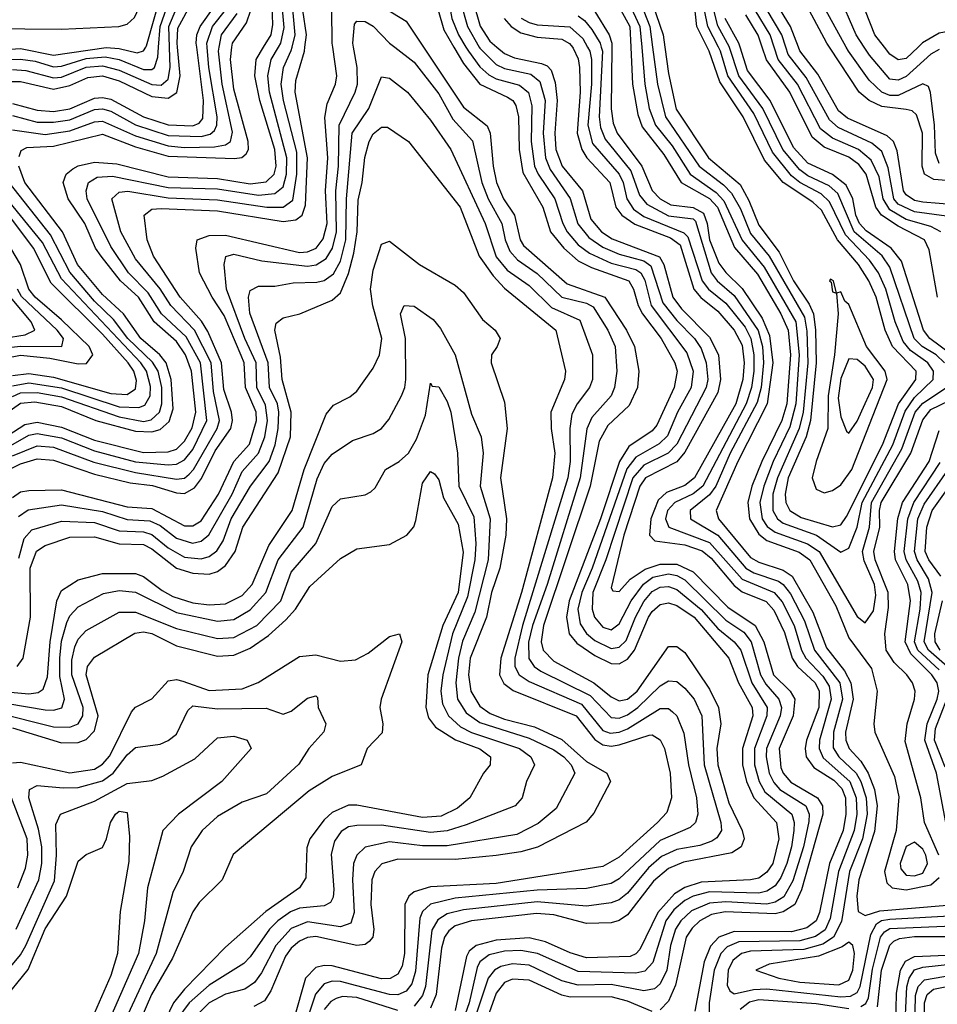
# Model space of a CAD drawing. Header units: inches. Extents: x 990535 to 1117859, y 769386 to 892122.
# Tile 830 of 1056: x 1051288 to 1053526, y 867666 to 870067. Entities that reach past the tile are written whole.
import ezdxf

# ---------------------------------------------------------------- set-up
doc = ezdxf.new("R2010")
doc.units = ezdxf.units.IN
doc.header["$MEASUREMENT"] = 0
doc.layers.add('B0856', color=7, linetype='Continuous')
doc.layers.add('B0857', color=7, linetype='Continuous')

msp = doc.modelspace()

# ---------------------------------------------------------------- linework, layer by layer
at = {"layer": 'B0856', "color": 5}
for points, elevation in [([(1051156.1, 870000), (1051190, 869990.4), (1051290, 869996.5), (1051370, 869980.6), (1051499, 869999), (1051530, 869996.9), (1051574.2, 869985.8), (1051590, 869991.1), (1051595.2, 870000)], 3280), ([(1051170, 869968.1), (1051290, 869970.7), (1051325.4, 869965.4), (1051370, 869951.5), (1051390, 869953.2), (1051450, 869972.5), (1051496.2, 869976.2), (1051530, 869969.9), (1051590, 869945.6), (1051610, 869945.7), (1051616.1, 869950), (1051624.3, 869975.7), (1051626.4, 870000)], 3260), ([(1051190, 869916.5), (1051290, 869916.5), (1051370, 869897.8), (1051410, 869906), (1051454, 869926), (1051490, 869929.6), (1051530, 869917.7), (1051610, 869879.4), (1051650, 869875.8), (1051670.8, 869889.2), (1051679.1, 869930), (1051672.8, 870000)], 3220), ([(1051210, 868996.8), (1051310, 869054), (1051330, 869058.1), (1051390, 869047.5), (1051470, 869015.6), (1051570, 868989.1), (1051650, 868981.6), (1051670, 868983.4), (1051690, 868993.6), (1051710, 869019.4), (1051744, 869090), (1051728.3, 869230), (1051693.5, 869293.5), (1051633.7, 869350), (1051601.2, 869401.2), (1051553.4, 869450), (1051510, 869513.7), (1051452.1, 869630), (1051449.5, 869650), (1051455.2, 869670), (1051476.8, 869683.2), (1051514.4, 869685.6), (1051650, 869658.1), (1051770, 869654.2), (1051870, 869639.1), (1051910, 869642.7), (1051930, 869659), (1051938.5, 869690), (1051939.2, 869730), (1051897.1, 869890), (1051892.9, 869930), (1051901, 869970), (1051918.9, 870000)], 3060), ([(1051230, 869035.6), (1051300.4, 869079.6), (1051330, 869085.7), (1051390, 869073.8), (1051470, 869041.9), (1051590, 869012), (1051650, 869013.2), (1051670, 869019.9), (1051690, 869039), (1051708, 869072), (1051716.9, 869110), (1051706.5, 869210), (1051692.1, 869250), (1051670, 869282.1), (1051615.6, 869330), (1051577.1, 869390), (1051533.3, 869430), (1051486.6, 869490), (1051473, 869510), (1051446.3, 869570), (1051405.9, 869630), (1051393.7, 869670), (1051401.2, 869690), (1051417, 869703), (1051430, 869710.5), (1051470, 869719.5), (1051524.4, 869715.6), (1051650, 869683.4), (1051770, 869680), (1051850, 869667), (1051888.6, 869671.4), (1051908.2, 869690), (1051913, 869710), (1051909.7, 869750), (1051873.1, 869870), (1051861.5, 869930), (1051864.4, 869970), (1051882.6, 870000)], 3080), ([(1051261.7, 868970), (1051290, 868984.1), (1051330, 868996.2), (1051370, 868993.4), (1051470, 868959.1), (1051557.5, 868937.5), (1051611.4, 868931.4), (1051670, 868913.3), (1051690, 868912), (1051714.4, 868925.6), (1051731.5, 868948.5), (1051764.1, 869015.9), (1051802.5, 869070), (1051806.7, 869090), (1051803.9, 869110), (1051785.2, 869165.2), (1051780.2, 869230), (1051746.9, 869306.9), (1051731.5, 869331.5), (1051678.9, 869390), (1051613.7, 869490), (1051598.6, 869530), (1051591.1, 869590), (1051610, 869605.1), (1051633.1, 869606.9), (1051770, 869600.6), (1051930, 869575.1), (1051961.2, 869578.8), (1051976.3, 869590), (1051985, 869615), (1051990, 869730), (1051959.3, 869890), (1051961.4, 869918.6), (1051982, 869990), (1051983.3, 870000)], 3020), ([(1051270, 869945.6), (1051302.7, 869942.7), (1051370, 869924.7), (1051390, 869926.6), (1051450, 869950.8), (1051490, 869954.1), (1051530, 869943.6), (1051610, 869908.9), (1051632.4, 869907.6), (1051650, 869922.1), (1051654.5, 869950), (1051653.1, 870000)], 3240), ([(1051270, 869862.4), (1051330, 869846.6), (1051370, 869843.3), (1051410, 869849.6), (1051470, 869875.6), (1051490, 869877.3), (1051510, 869872.8), (1051590, 869830.2), (1051650, 869810.6), (1051710, 869807.8), (1051725.1, 869814.9), (1051734, 869826), (1051735.9, 869870), (1051719.7, 870000)], 3180), ([(1051270, 869833.3), (1051330, 869817.2), (1051370, 869816.6), (1051410, 869822.6), (1051470, 869847.5), (1051490, 869849.4), (1051510, 869843.8), (1051570.3, 869810.3), (1051650, 869784.8), (1051730, 869782.3), (1051752.6, 869787.4), (1051763.2, 869796.8), (1051768.9, 869810), (1051769, 869830), (1051748.9, 869950), (1051745.2, 870000)], 3160), ([(1051270, 869798), (1051350, 869787.2), (1051410, 869796), (1051470, 869817.6), (1051490, 869819.7), (1051570, 869783.3), (1051650, 869759.5), (1051690, 869755.4), (1051763.2, 869756.8), (1051790, 869762), (1051801.8, 869770), (1051807.1, 869792.9), (1051781.4, 869910), (1051772.3, 869990), (1051774.3, 870000)], 3140), ([(1051270, 869003.3), (1051330, 869028), (1051370, 869024.5), (1051468.5, 868988.5), (1051570, 868962.6), (1051670, 868946.3), (1051690, 868949.5), (1051701.2, 868958.8), (1051711.6, 868970), (1051769.3, 869070), (1051775.4, 869090), (1051760.2, 869160.2), (1051754.5, 869230), (1051714.3, 869310), (1051656.1, 869370), (1051630, 869410.4), (1051570, 869484.1), (1051534.6, 869550), (1051512.1, 869630), (1051530, 869646.2), (1051551.1, 869648.9), (1051650, 869632.2), (1051770, 869627.5), (1051890.3, 869609.7), (1051930, 869610), (1051953.5, 869626.5), (1051963.7, 869690), (1051963.5, 869743.5), (1051931.3, 869870), (1051925.7, 869910), (1051930.7, 869950), (1051950, 869991.4), (1051952, 870000)], 3040), ([(1051270, 868901.9), (1051290, 868915.5), (1051310, 868919.4), (1051390, 868920.9), (1051550, 868879.4), (1051610, 868875.4), (1051690, 868833.3), (1051710, 868832.8), (1051730, 868845), (1051772.4, 868910), (1051809.6, 868990), (1051848.4, 869031.6), (1051865.6, 869090), (1051864.2, 869110), (1051838.2, 869170), (1051835.1, 869230), (1051828.2, 869248.2), (1051786, 869346), (1051756.9, 869390), (1051726.3, 869450), (1051717.1, 869510), (1051720.6, 869530), (1051750, 869540.7), (1051790, 869541.6), (1051970, 869499.6), (1051990, 869500.5), (1052010.9, 869510), (1052027.6, 869532.4), (1052037.3, 869570), (1052033.6, 869650), (1052039.5, 869730), (1052032, 869828), (1052038, 869862), (1052057.7, 869910), (1052060.8, 869930), (1052051.1, 870000)], 2980), ([(1051284.7, 868855.3), (1051308.3, 868871.7), (1051390, 868884.3), (1051490, 868867.7), (1051550, 868848.6), (1051605.3, 868845.3), (1051630, 868833.4), (1051670, 868802.8), (1051709.2, 868790.8), (1051730, 868795.2), (1051749.1, 868810.9), (1051805.6, 868910), (1051830, 868965), (1051870.3, 869010), (1051885.4, 869050), (1051892.3, 869090), (1051887.1, 869127.1), (1051866.1, 869170), (1051864.4, 869230), (1051837.1, 869290), (1051792.4, 869410), (1051786.7, 869470), (1051790.4, 869489.6), (1051810, 869494.8), (1051878.6, 869478.6), (1051990, 869465.6), (1052010.7, 869469.3), (1052035.2, 869484.8), (1052050.5, 869509.5), (1052060.6, 869550), (1052058.8, 869650), (1052065.2, 869710), (1052066.6, 869810), (1052106.2, 869890), (1052111.8, 869910), (1052110.7, 869950), (1052101.9, 870000)], 2960), ([(1051286.4, 869733.6), (1051291.7, 869748.3), (1051305.1, 869754.9), (1051370, 869758.8), (1051490, 869788), (1051570, 869757.1), (1051650, 869734), (1051811.8, 869728.2), (1051829.4, 869730.6), (1051839.8, 869740.2), (1051845.7, 869750), (1051845.1, 869770), (1051810, 869897.8), (1051801.7, 869970), (1051805.4, 870000)], 3120), ([(1052202.6, 870000), (1052250, 869963.4), (1052310, 869886.4), (1052344.1, 869824.1), (1052391.8, 869771.8), (1052414.7, 869670), (1052430.4, 869630), (1052463.9, 869570), (1052472, 869530), (1052482.9, 869502.9), (1052501.5, 869481.5), (1052550, 869447.7), (1052610, 869390.4), (1052670, 869375.4), (1052686.5, 869366.5), (1052722.5, 869310), (1052739.8, 869270), (1052744.3, 869210), (1052738, 869170), (1052730, 869149.9), (1052683, 869097), (1052670.8, 869069.2), (1052654.7, 868950), (1052574.2, 868690), (1052538.5, 868590), (1052529, 868549), (1052529.7, 868509.7), (1052542.2, 868490), (1052558.5, 868478.5), (1052679, 868419), (1052730, 868365.3), (1052750, 868364), (1052770, 868371.9), (1052795.1, 868390), (1052850, 868442.7), (1052870, 868454.7), (1052890, 868453.5), (1052910, 868437.2), (1052933, 868410), (1052951.7, 868370), (1052956.8, 868250), (1052997.3, 868110), (1052999, 868090), (1052988.1, 868071.9), (1052975.6, 868064.4), (1052946.1, 868053.9), (1052890, 868043.6), (1052853.3, 868026.7), (1052821.2, 867998.8), (1052770, 867937.7), (1052750, 867921.5), (1052730, 867914.1), (1052670, 867906.1), (1052550, 867916.2), (1052370, 867897.1), (1052330, 867886.6), (1052307.8, 867872.2), (1052293.1, 867846.9), (1052277.7, 867710), (1052270, 867687.9), (1052250, 867661.7)], 2960), ([(1052272.4, 870000), (1052370, 869853.7), (1052428.2, 869808.2), (1052435.5, 869790), (1052442.5, 869710), (1052450.7, 869670), (1052467.4, 869630), (1052494.2, 869590), (1052508.2, 869530), (1052516.4, 869516.4), (1052622.6, 869422.6), (1052714.6, 869390), (1052767.7, 869310), (1052787.2, 869270), (1052797.9, 869210), (1052794.8, 869170), (1052774, 869126), (1052722.5, 869077.5), (1052700.9, 869039.1), (1052678.8, 868930), (1052564.9, 868590), (1052559.4, 868550), (1052564.5, 868530), (1052590, 868502.7), (1052688, 868450), (1052730, 868415.9), (1052750, 868406), (1052770, 868410.3), (1052794, 868430), (1052870, 868538.4), (1052890, 868539.1), (1052910, 868523.7), (1052970, 868434.9), (1052992, 868390), (1052997.5, 868350), (1052988, 868290), (1052990.5, 868250), (1053017.4, 868157.4), (1053050, 868090), (1053054.2, 868070), (1053047.2, 868050), (1053024.5, 868035.5), (1052907, 868013), (1052870, 867997.9), (1052833.5, 867966.5), (1052770, 867884.5), (1052750, 867870.5), (1052730, 867865.4), (1052670, 867863.8), (1052590, 867884.3), (1052547.9, 867887.9), (1052390, 867870.3), (1052350, 867857.7), (1052334.3, 867845.7), (1052323.7, 867830), (1052316.4, 867803.6), (1052303.4, 867690), (1052290, 867656.8)], 2980), ([(1052346.9, 870000), (1052370, 869959.8), (1052410, 869909.8), (1052477.8, 869877.8), (1052490.2, 869870.2), (1052497.9, 869857.9), (1052504.5, 869830), (1052506, 869750), (1052514.5, 869694.5), (1052563.9, 869610), (1052582.3, 869550), (1052614.5, 869510), (1052650, 869478.7), (1052682.4, 869462.4), (1052773.3, 869430), (1052785, 869410), (1052796.3, 869370), (1052806.8, 869350), (1052852.5, 869290), (1052885.7, 869230), (1052891, 869210), (1052884.1, 869170), (1052841.4, 869078.6), (1052830, 869064.5), (1052773.6, 869026.4), (1052750.2, 868989.8), (1052704.1, 868850), (1052628, 868650), (1052621.4, 868610), (1052627.5, 868570), (1052646.7, 868546.7), (1052690, 868517), (1052730, 868497.2), (1052750, 868496.2), (1052770, 868507.9), (1052786.8, 868530), (1052821.4, 868610), (1052830, 868624.1), (1052850, 868641.4), (1052870, 868644.9), (1052890, 868638.4), (1052932.5, 868610), (1053016.9, 868510), (1053040.6, 868450), (1053074.1, 868390), (1053075.8, 868370), (1053050.9, 868290), (1053050.5, 868250), (1053060.3, 868210), (1053078, 868170), (1053133.1, 868110), (1053139.4, 868070), (1053124.1, 868010), (1053110, 867988.3), (1053090, 867974.3), (1053070, 867969.5), (1052950, 867964.3), (1052910, 867951.2), (1052884.6, 867935.4), (1052844.1, 867890), (1052799.9, 867800.1), (1052790.5, 867789.5), (1052776.7, 867783.3), (1052670, 867779.6), (1052630, 867791.8), (1052570, 867819.1), (1052530, 867828.3), (1052450, 867822.9), (1052400.6, 867810), (1052384.3, 867795.7), (1052377.4, 867782.6), (1052350, 867651.6)], 3020), ([(1052375.9, 870000), (1052381.9, 869990), (1052410, 869952.3), (1052432.1, 869932.1), (1052450, 869922.4), (1052506.8, 869906.8), (1052529, 869889), (1052537, 869857), (1052535.3, 869770), (1052543.6, 869710), (1052552.1, 869690), (1052593.2, 869630), (1052612.1, 869570), (1052623.2, 869550), (1052650, 869517.8), (1052677.3, 869497.3), (1052730, 869473.3), (1052790, 869457.9), (1052802.3, 869450), (1052812.2, 869432.2), (1052827.4, 869370), (1052915, 869255), (1052930.2, 869210.2), (1052925.6, 869170), (1052891.7, 869110), (1052867.4, 869052.6), (1052846.9, 869033.1), (1052790, 869000.7), (1052768.1, 868971.9), (1052683.5, 868730), (1052658.3, 868670), (1052649.2, 868630), (1052654.3, 868594.3), (1052670.4, 868570.4), (1052690, 868553.7), (1052730, 868533.5), (1052750, 868536.9), (1052766.7, 868553.3), (1052789.4, 868610.6), (1052810, 868648.5), (1052830, 868673), (1052850, 868683.5), (1052870, 868685.2), (1052890, 868678), (1052950, 868629), (1052990, 868582.5), (1053030, 868550), (1053046.4, 868530), (1053073, 868450), (1053110.4, 868390.4), (1053110, 868370), (1053079.8, 868290), (1053080.1, 868250), (1053091.2, 868210), (1053104.8, 868184.8), (1053170.5, 868130), (1053176.5, 868110), (1053175.7, 868090), (1053170.3, 868050), (1053158.5, 868010), (1053144.3, 867975.7), (1053130, 867955.1), (1053110, 867942.1), (1053090, 867937.6), (1052970, 867940.6), (1052930, 867930.4), (1052910, 867919.5), (1052883.3, 867896.7), (1052863.9, 867870), (1052831.7, 867768.3), (1052812.5, 867747.5), (1052790, 867742.2), (1052650, 867746.3), (1052550.2, 867790.2), (1052510, 867797.9), (1052470, 867796.1), (1052433, 867787), (1052410.3, 867770), (1052403.7, 867756.3), (1052383.8, 867670), (1052349.1, 867570.9)], 3040), ([(1052408.7, 870000), (1052410, 869997.8), (1052450, 869957.7), (1052470, 869947.8), (1052534.1, 869934.1), (1052556.5, 869916.5), (1052568.9, 869870), (1052564, 869790), (1052569.7, 869730), (1052581.6, 869701.6), (1052630.6, 869630.6), (1052649.2, 869569.2), (1052676, 869536), (1052710, 869511.9), (1052750, 869494.9), (1052810, 869478.9), (1052827.1, 869467.1), (1052856.4, 869376.4), (1052890, 869333.6), (1052933.5, 869290), (1052950, 869264.9), (1052962, 869230), (1052965.7, 869190), (1052962.2, 869170), (1052890, 869031.9), (1052869.6, 869010.4), (1052810, 868981.1), (1052782.7, 868950), (1052717.5, 868750), (1052685.6, 868670), (1052683.8, 868630), (1052689.4, 868610), (1052710, 868585.7), (1052730, 868579.3), (1052750, 868594.3), (1052779, 868650), (1052809, 868691.1), (1052832, 868708), (1052870, 868716), (1052890, 868712.2), (1052910, 868701.3), (1053010, 868602.6), (1053053.4, 868573.4), (1053071.5, 868550), (1053094.5, 868470), (1053107.1, 868447.1), (1053139.5, 868410), (1053145.4, 868390), (1053142.4, 868370), (1053109.3, 868290), (1053108.1, 868270), (1053115.7, 868230), (1053126.8, 868206.8), (1053141.8, 868190), (1053204.7, 868150), (1053213.4, 868130), (1053212.3, 868112.3), (1053198.9, 868050), (1053172.9, 867967.1), (1053151.5, 867928.5), (1053130, 867915.3), (1053110, 867910.4), (1053010, 867916.3), (1052970, 867913.2), (1052925.9, 867894.1), (1052899.8, 867870), (1052887, 867850), (1052874.7, 867810), (1052865.7, 867750), (1052850, 867716), (1052835.8, 867704.2), (1052810, 867699.1), (1052730, 867715), (1052650, 867713.5), (1052610, 867723.8), (1052530, 867761.5), (1052490, 867765.5), (1052461.3, 867758.7), (1052445.5, 867750), (1052429.9, 867730.1), (1052370, 867550)], 3060), ([(1052451.4, 870000), (1052470, 869984.4), (1052494.2, 869974.2), (1052560.4, 869960.4), (1052574.4, 869954.4), (1052583.9, 869943.9), (1052593.6, 869913.6), (1052598.4, 869870), (1052592.5, 869790), (1052595, 869750), (1052610.7, 869710), (1052660.1, 869650), (1052680.5, 869580.5), (1052707, 869550), (1052732.6, 869532.6), (1052848.4, 869488.4), (1052858.4, 869470), (1052880.8, 869390), (1052901.7, 869361.7), (1052970, 869293.1), (1052992.4, 869250), (1052996.7, 869190), (1052990, 869157.6), (1052910, 869012.9), (1052890, 868989.1), (1052814.3, 868950), (1052800.3, 868930), (1052761, 868810), (1052730, 868682), (1052734.1, 868674.1), (1052750, 868672.5), (1052776.8, 868703.2), (1052812.8, 868727.2), (1052850, 868739.4), (1052890, 868739.5), (1052930, 868720.6), (1053014.6, 868634.6), (1053081.5, 868590), (1053102.4, 868550), (1053126, 868470), (1053166.6, 868430), (1053177.9, 868410), (1053174, 868370), (1053140, 868290), (1053143.9, 868243.9), (1053149.6, 868229.6), (1053168, 868208), (1053233.7, 868170), (1053245.3, 868150), (1053246.7, 868130), (1053194.7, 867945.3), (1053178, 867910), (1053150, 867891.7), (1053130, 867886.9), (1053008.4, 867891.6), (1052974.6, 867885.4), (1052946.3, 867870), (1052927.8, 867852.2), (1052913.4, 867830), (1052887.2, 867712.8), (1052870, 867674.5), (1052850, 867652.7)], 3080), ([(1052636.1, 870000), (1052637.8, 869997.8), (1052650, 869971.2), (1052653.1, 869950), (1052654.8, 869890), (1052647, 869790), (1052658.3, 869750), (1052671, 869730), (1052726.8, 869670), (1052741.4, 869610), (1052756.3, 869590), (1052788, 869568), (1052875.3, 869535.3), (1052898.2, 869518.2), (1052932.2, 869410), (1052949.3, 869389.3), (1052990, 869356.1), (1053030.3, 869310.3), (1053050, 869273.4), (1053054.5, 869230), (1053051.6, 869190), (1053034.5, 869130), (1052933.4, 868950), (1052910, 868931.3), (1052865.5, 868914.5), (1052844.8, 868895.2), (1052827.1, 868850), (1052823.5, 868810), (1052836.4, 868796.4), (1052910, 868786.8), (1052952.1, 868772.1), (1052974.1, 868754.1), (1053030, 868687.7), (1053050, 868672.4), (1053108.1, 868648.1), (1053127.3, 868627.3), (1053152.9, 868572.9), (1053171.7, 868510), (1053184.9, 868490), (1053227.9, 868450), (1053237.6, 868430), (1053236.7, 868390), (1053206.8, 868310), (1053203.3, 868290), (1053205.8, 868270), (1053224.1, 868244.1), (1053273, 868213), (1053292.9, 868192.9), (1053301.8, 868170), (1053302.9, 868130), (1053295.9, 868090), (1053263.1, 868010), (1053238.6, 867890), (1053229.8, 867870), (1053207.2, 867852.8), (1053170, 867842.9), (1053030, 867843.9), (1052992.5, 867830), (1052972.1, 867807.9), (1052956.9, 867770), (1052933.9, 867650)], 3120), ([(1052672.3, 870000), (1052677.9, 869990), (1052682.1, 869970), (1052682.1, 869910), (1052673.3, 869810), (1052685, 869765), (1052749.9, 869689.9), (1052759.3, 869670), (1052768.1, 869630), (1052785, 869605), (1052810, 869587.1), (1052907.5, 869547.5), (1052917.3, 869537.3), (1052952.5, 869430), (1052967.9, 869410), (1053010, 869375.5), (1053057.2, 869317.2), (1053071, 869290), (1053078.4, 869250), (1053078.1, 869210), (1053072.5, 869170), (1053059.8, 869130), (1052953.4, 868930), (1052930, 868911.1), (1052885.4, 868890), (1052867.4, 868870), (1052863, 868850), (1052870.5, 868830), (1052970, 868792), (1053050, 868702.8), (1053127.7, 868670), (1053147.4, 868647.4), (1053176.4, 868590), (1053194.7, 868530), (1053205, 868510), (1053246.8, 868466.8), (1053261.9, 868441.9), (1053266.9, 868410), (1053238, 868310), (1053237.3, 868290), (1053247, 868267), (1053311.9, 868210), (1053327.4, 868170), (1053329.1, 868130), (1053323.1, 868090), (1053284.4, 867990), (1053264.6, 867875.4), (1053251.8, 867848.2), (1053228.4, 867831.6), (1053190, 867821), (1053041.3, 867818.7), (1053013.4, 867806.6), (1052997.9, 867790), (1052981.6, 867750), (1052969.5, 867670), (1052970, 867612.4)], 3140), ([(1052706.2, 870000), (1052709.3, 869990), (1052701.1, 869830), (1052704.2, 869804.2), (1052715.4, 869775.4), (1052778.1, 869698.1), (1052799.3, 869639.3), (1052817.1, 869617.1), (1052870, 869588.4), (1052930, 869581.5), (1052935.6, 869575.6), (1052974, 869450), (1052989, 869430), (1053030, 869394.1), (1053088.8, 869308.8), (1053099.1, 869270), (1053101.9, 869230), (1053096, 869170), (1053086.4, 869133.6), (1053020.8, 869010), (1052985.3, 868930), (1052970, 868908.1), (1052923, 868870), (1052923.4, 868850), (1052990, 868809.9), (1053058.3, 868730), (1053078.1, 868718.1), (1053138, 868698), (1053150, 868690), (1053167.4, 868667.4), (1053201.6, 868601.6), (1053226.1, 868530), (1053287.6, 868450), (1053294.2, 868410), (1053272.5, 868330), (1053271.8, 868291.8), (1053285.8, 868270), (1053327.9, 868230), (1053339.4, 868210), (1053352.2, 868170), (1053354.3, 868130), (1053343.1, 868070), (1053311.2, 867990), (1053291.8, 867868.2), (1053272.7, 867830), (1053246.7, 867813.3), (1053200, 867800), (1053070, 867795.6), (1053047.7, 867790), (1053026.7, 867773.3), (1053015.7, 867750), (1053013, 867713), (1053019.6, 867699.6), (1053030, 867692.3), (1053077.7, 867702.3), (1053110, 867703.8), (1053290, 867684.9), (1053313.7, 867686.3), (1053330, 867695.6), (1053337.1, 867710), (1053363.7, 867836.3), (1053377.7, 867862.3), (1053389.4, 867870.6), (1053410, 867874.4), (1053570, 867882.7)], 3160), ([(1052732, 870000), (1052729.9, 869849.9), (1052734.8, 869814.8), (1052744.8, 869790), (1052805.4, 869710), (1052830.3, 869650.3), (1052849.8, 869630), (1052875.8, 869615.8), (1052930, 869608.7), (1052955.1, 869595.1), (1052964.7, 869570), (1052970.3, 869530), (1052993, 869473), (1053010, 869450.3), (1053050, 869411.8), (1053098.8, 869338.8), (1053116.6, 869296.6), (1053124.3, 869230), (1053110.6, 869130), (1053039.5, 868990), (1052986.5, 868870), (1052992.1, 868850), (1053070, 868756.1), (1053090, 868744), (1053150, 868724.6), (1053171.5, 868710), (1053222.1, 868622.1), (1053255.7, 868535.7), (1053299.5, 868479.5), (1053315, 868450), (1053320.8, 868410), (1053302, 868330), (1053302.3, 868310), (1053310.9, 868290), (1053338.9, 868258.9), (1053356.8, 868230), (1053372.5, 868190), (1053379, 868150), (1053372.6, 868087.4), (1053334.1, 867970), (1053329.7, 867929.7), (1053333, 867893), (1053350, 867882.9), (1053385.5, 867894.5), (1053550, 867907.9)], 3180), ([(1052778, 870000), (1052782.3, 869910), (1052795.3, 869835.3), (1052805.8, 869805.8), (1052858.3, 869738.3), (1052901, 869670), (1052970, 869630.9), (1052989.5, 869610), (1053031.3, 869511.3), (1053086.8, 869446.8), (1053144.4, 869350), (1053161.7, 869310), (1053167.7, 869250), (1053158.3, 869130), (1053146.7, 869090), (1053097.7, 868990), (1053073.6, 868930), (1053063.6, 868890), (1053067.5, 868850), (1053090, 868812.2), (1053110, 868796.8), (1053188.8, 868768.8), (1053214.9, 868750), (1053278, 868638), (1053310, 868559.6), (1053365.1, 868485.1), (1053378.6, 868430), (1053370.7, 868350), (1053373.2, 868330), (1053421.5, 868221.5), (1053432.2, 868172.2), (1053425.3, 868090), (1053396.9, 867990), (1053402.6, 867962.6), (1053415.9, 867950), (1053450, 867945.6), (1053510, 867957.6), (1053530, 867975.5)], 3220), ([(1052804.8, 870000), (1052812.6, 869910), (1052823.2, 869850), (1052838.2, 869810), (1052879.2, 869759.2), (1052923, 869690), (1052985.9, 869645.9), (1053004.9, 869624.9), (1053049.7, 869529.7), (1053103.7, 869463.7), (1053180.5, 869330), (1053188.4, 869250), (1053180.4, 869130), (1053165.7, 869074.3), (1053125.3, 868990), (1053102.2, 868930), (1053093.2, 868890), (1053098.7, 868850), (1053111, 868831), (1053130, 868817.6), (1053209.4, 868789.4), (1053237.2, 868770), (1053330, 868611.6), (1053350, 868596.1), (1053370, 868625.8), (1053375.8, 868664.2), (1053372.2, 868690), (1053347.5, 868747.5), (1053343.4, 868770), (1053360.1, 868830), (1053365.2, 868890), (1053439.3, 869020.7), (1053471.7, 869110), (1053490, 869132.2), (1053548.2, 869170)], 3240), ([(1052831.1, 870000), (1052843.3, 869910), (1052862.9, 869830), (1052944.6, 869710), (1053004.2, 869664.2), (1053023.6, 869643.6), (1053045.4, 869605.4), (1053070, 869545.9), (1053115.2, 869490), (1053201.4, 869341.4), (1053207.1, 869307.1), (1053209.7, 869230), (1053198.4, 869110), (1053189, 869070), (1053135.9, 868950), (1053124.9, 868910), (1053124.5, 868870), (1053135.6, 868850), (1053150, 868839.3), (1053231.1, 868810), (1053290, 868768.6), (1053310, 868778.8), (1053330.3, 868830), (1053342.1, 868890), (1053417.5, 869030), (1053447.4, 869112.6), (1053470, 869145.8), (1053515.3, 869190), (1053516.1, 869210), (1053502.5, 869230), (1053460.3, 869260.3), (1053442.1, 869282.1), (1053422.9, 869330), (1053400.1, 869410), (1053382.1, 869450), (1053360.6, 869480.6), (1053302, 869542), (1053263.1, 869623.1), (1053242.2, 869642.2), (1053190.2, 869670), (1053170, 869686), (1053123.5, 869743.5), (1053077.8, 869837.8), (1053015, 869930), (1052996.7, 869990), (1052991.6, 870000)], 3260), ([(1052861.3, 870000), (1052870, 869935.9), (1052889.1, 869849.1), (1052967.2, 869730), (1053044.8, 869664.8), (1053065.9, 869625.9), (1053090, 869565.8), (1053139.7, 869499.7), (1053175.2, 869430), (1053213.2, 869373.2), (1053223.3, 869350), (1053228.7, 869310), (1053230.3, 869230.3), (1053216, 869090), (1053205.5, 869050), (1053162.1, 868950), (1053154.9, 868910), (1053156.2, 868890), (1053165.8, 868870), (1053193.2, 868853.2), (1053270, 868830.7), (1053290, 868835.4), (1053304.2, 868855.8), (1053392, 869030), (1053430.9, 869130), (1053473.2, 869190), (1053473.8, 869210), (1053416.4, 869270), (1053398.7, 869310), (1053376.4, 869390), (1053358.4, 869430), (1053333.5, 869470), (1053281.9, 869530), (1053242.8, 869602.8), (1053222.3, 869622.3), (1053149.9, 869669.9), (1053104.3, 869724.3), (1053052.1, 869830), (1052995.3, 869915.3), (1052969, 869990), (1052964.1, 870000)], 3280), ([(1053543.2, 869230), (1053522.7, 869250), (1053488.7, 869270), (1053469, 869290), (1053410, 869463.2), (1053390.8, 869490.8), (1053322.7, 869550), (1053283.1, 869643), (1053262.1, 869662.1), (1053210, 869686.5), (1053190, 869700.8), (1053148.7, 869750), (1053100.1, 869850), (1053041.8, 869930), (1053019, 869999), (1053018.5, 870000)], 3240), ([(1053561.3, 869250), (1053507.3, 869290), (1053492, 869310), (1053438.2, 869478.2), (1053413, 869510), (1053352.3, 869552.3), (1053335.9, 869570), (1053327.2, 869590), (1053319.9, 869630), (1053303.2, 869663.2), (1053270, 869689.8), (1053210, 869716.7), (1053175.3, 869755.3), (1053117.8, 869870), (1053063.1, 869943.1), (1053044.5, 870000)], 3220), ([(1053526, 869390), (1053505.9, 869505.9), (1053494.3, 869530), (1053430, 869563.2), (1053389.6, 869590), (1053376, 869610), (1053352, 869690), (1053333.9, 869713.9), (1053310, 869731.4), (1053250, 869755.7), (1053220.8, 869780.8), (1053165.9, 869890), (1053108.8, 869968.8), (1053098.5, 870000)], 3180), ([(1053534.5, 869550), (1053510, 869562.9), (1053450, 869580), (1053410, 869603.5), (1053393.3, 869630), (1053383.9, 869683.9), (1053364.6, 869724.6), (1053333.3, 869750), (1053270, 869778.2), (1053241, 869801), (1053184.6, 869910), (1053137.2, 869970), (1053127.6, 870000)], 3160), ([(1053547.7, 869587.7), (1053470, 869598.4), (1053430, 869617.1), (1053419.8, 869630), (1053406, 869706), (1053390, 869745.2), (1053365.7, 869765.7), (1053284.2, 869804.2), (1053262.4, 869822.4), (1053206, 869926), (1053161.9, 869981.9), (1053156.1, 870000)], 3140), ([(1053570, 869615.6), (1053490, 869621.7), (1053470, 869626.3), (1053450, 869639.7), (1053442.8, 869650), (1053427.5, 869747.5), (1053418.6, 869770), (1053403.4, 869783.4), (1053306.4, 869826.4), (1053284.3, 869844.3), (1053233.9, 869933.9), (1053190.5, 869990.5), (1053186.8, 870000)], 3120), ([(1053610, 869669.8), (1053517.1, 869677.1), (1053494.6, 869690), (1053488.8, 869710), (1053489.8, 869790), (1053475.1, 869835.1), (1053464.4, 869844.4), (1053450, 869848), (1053390, 869855), (1053359.6, 869870), (1053335.1, 869890), (1053262.5, 870000)], 3080), ([(1053530, 869716.1), (1053521.2, 869741.2), (1053519.1, 869810), (1053509.4, 869889.4), (1053503.9, 869903.9), (1053490, 869910.8), (1053430, 869882.3), (1053410, 869882.1), (1053390, 869890.2), (1053359.4, 869919.4), (1053308.9, 869990), (1053303.4, 870000)], 3060), ([(1053530, 869993.8), (1053510, 869983.1), (1053450, 869928.2), (1053430, 869919.6), (1053410, 869922), (1053360.5, 869980.5), (1053347.6, 870000)], 3040), ([(1053478.8, 870000), (1053450, 869972.6), (1053430, 869968.6), (1053410, 869982.6), (1053396.6, 870000)], 3020), ([(1051285.6, 868754.4), (1051298.3, 868801.7), (1051317.2, 868822.8), (1051390, 868844.1), (1051470, 868840.9), (1051530, 868821.1), (1051590, 868818.1), (1051610, 868811.7), (1051650, 868778.9), (1051690, 868756.9), (1051730, 868752.3), (1051750, 868758.2), (1051768.3, 868771.7), (1051783.6, 868796.4), (1051803.3, 868850), (1051850.8, 868930), (1051896.3, 868990), (1051910.6, 869030), (1051918.5, 869070), (1051920, 869110), (1051916.3, 869130), (1051897, 869170), (1051893.9, 869230), (1051848.8, 869351.2), (1051845.6, 869390), (1051850, 869406.9), (1051870, 869417), (1051910, 869416.9), (1051954.7, 869425.3), (1052012.8, 869427.2), (1052030, 869430.8), (1052053, 869447), (1052070, 869478.4), (1052083.2, 869530), (1052084.4, 869630), (1052098.7, 869790), (1052139.3, 869850), (1052170, 869927.5), (1052190, 869924.4), (1052233.3, 869890), (1052290, 869822.1), (1052339.4, 869750), (1052422.8, 869570), (1052450, 869488.9), (1052476.6, 869456.6), (1052530, 869418.7), (1052584.9, 869364.9), (1052654, 869334), (1052684.7, 869250), (1052684.3, 869190), (1052677.6, 869170), (1052647.3, 869130), (1052634.7, 869105.3), (1052629.2, 869070), (1052630.2, 868990), (1052624.2, 868950), (1052513.9, 868590), (1052495.3, 868510), (1052495.5, 868490), (1052505.9, 868470), (1052530, 868453.3), (1052657.9, 868397.9), (1052710, 868334.2), (1052727.6, 868327.6), (1052750, 868329.6), (1052770, 868338.1), (1052850, 868387.8), (1052870, 868387.2), (1052879.8, 868379.8), (1052890.1, 868370), (1052907.4, 868327.4), (1052918.7, 868250), (1052938.3, 868170), (1052941.5, 868130), (1052935.6, 868110), (1052922.5, 868097.5), (1052850, 868065.8), (1052750, 867972), (1052730, 867961), (1052670, 867949.1), (1052550, 867944.9), (1052350, 867925.2), (1052289.7, 867910.3), (1052270, 867892.5), (1052263.3, 867876.7), (1052252.8, 867747.2), (1052243.7, 867716.3), (1052230, 867698.4), (1052210, 867689.6), (1052190, 867690), (1052070, 867722.1), (1052050, 867722.9), (1052030, 867716.5), (1052009.1, 867690.9), (1051973.9, 867586.1)], 2940), ([(1051281.4, 868490), (1051296.1, 868510), (1051313.7, 868610), (1051312.9, 868730), (1051329.1, 868770.9), (1051350, 868784.8), (1051410, 868805.4), (1051470, 868805.9), (1051530, 868789.2), (1051590, 868787.3), (1051610, 868777.1), (1051669.8, 868729.8), (1051710, 868717.3), (1051750, 868715.1), (1051770, 868721.4), (1051790, 868735.9), (1051813.4, 868770), (1051831.9, 868830), (1051917.8, 868962.2), (1051948, 869050), (1051949.5, 869110), (1051928.2, 869190), (1051924.1, 869244.1), (1051909.6, 869310), (1051913.1, 869326.9), (1051930, 869339.9), (1051970.6, 869349.4), (1052050, 869382.7), (1052070, 869401.3), (1052090, 869448.1), (1052102.3, 869497.7), (1052110.7, 869550), (1052113.4, 869626.6), (1052123, 869670), (1052129.1, 869730.9), (1052139.8, 869770), (1052150, 869788.4), (1052170, 869804.6), (1052184.6, 869804.6), (1052235.9, 869770), (1052362.1, 869610), (1052408.5, 869490), (1052442.5, 869442.5), (1052470, 869412.6), (1052595.5, 869310), (1052619.1, 869210), (1052616.2, 869190), (1052583.1, 869110), (1052583.5, 869070), (1052592.7, 869010), (1052587.4, 868950), (1052511.9, 868670), (1052461.2, 868510), (1052457.5, 868470), (1052468.5, 868448.5), (1052491.1, 868431.1), (1052644.8, 868370), (1052690, 868311.9), (1052710, 868299.4), (1052730, 868296.1), (1052750, 868299.4), (1052822.9, 868322.9), (1052830, 868323.3), (1052850, 868311.5), (1052859.9, 868290), (1052874.5, 868230), (1052877.2, 868170), (1052865.7, 868134.3), (1052843.6, 868110), (1052750, 868024.8), (1052710, 868002), (1052450, 867960.9), (1052290, 867952.7), (1052250, 867941), (1052237, 867930), (1052227.1, 867910), (1052226.4, 867790), (1052220.2, 867759.8), (1052210, 867740.3), (1052191, 867729), (1052170, 867728.9), (1052050, 867760.1), (1052030, 867761.1), (1052010, 867756.1), (1051985, 867730), (1051956.6, 867630)], 2920), ([(1051230, 869090.5), (1051290, 869131.8), (1051324.6, 869135.4), (1051390, 869123.7), (1051473.4, 869090), (1051570, 869064), (1051610, 869062), (1051630, 869067.7), (1051652.5, 869087.5), (1051662, 869118), (1051657.5, 869190), (1051644.7, 869230), (1051629.8, 869250), (1051583.1, 869290), (1051540.6, 869350), (1051490, 869397), (1051429, 869470), (1051391.9, 869550), (1051300.1, 869670), (1051285.7, 869710)], 3120), ([(1051270, 869148.4), (1051290, 869156.8), (1051330, 869158.3), (1051390, 869147.5), (1051530, 869098.3), (1051590, 869087.5), (1051608.6, 869091.4), (1051629, 869110), (1051634.6, 869130), (1051634.7, 869170), (1051625.5, 869210), (1051611.9, 869231.9), (1051551.7, 869290), (1051516.3, 869336.3), (1051470, 869380.8), (1051410, 869451.7), (1051362.7, 869542.7), (1051262.4, 869670)], 3140), ([(1051270, 869174.3), (1051310, 869181.9), (1051390, 869169.4), (1051530, 869123.3), (1051578.5, 869121.5), (1051592.7, 869127.3), (1051605.6, 869150), (1051607.1, 869172.9), (1051596.8, 869210), (1051582.8, 869230), (1051390, 869435.1), (1051343.4, 869523.4), (1051235.6, 869655.6)], 3160), ([(1051270, 869199), (1051310, 869204.2), (1051370, 869195.6), (1051510, 869155.7), (1051550, 869153.1), (1051570, 869166.8), (1051572.9, 869187.1), (1051565.7, 869210), (1051551.9, 869230), (1051490, 869299.8), (1051364.4, 869424.4), (1051321.4, 869510), (1051261, 869590)], 3180), ([(1051210, 868432.6), (1051310, 868423.6), (1051333.1, 868426.9), (1051345.3, 868434.7), (1051355.2, 868464.8), (1051362.1, 868550), (1051378.4, 868650), (1051390, 868675.6), (1051430, 868701.6), (1051490, 868716.5), (1051570, 868716.6), (1051590, 868709.6), (1051635.1, 868675.1), (1051661, 868661), (1051710, 868645.5), (1051750, 868640), (1051790, 868642.5), (1051830, 868663.2), (1051854.4, 868690), (1051895.1, 868784.9), (1051952.3, 868870), (1051981.8, 868970), (1052035.1, 869104.9), (1052053, 869127), (1052092.8, 869147.2), (1052110, 869161.1), (1052150, 869217.5), (1052165.5, 869250), (1052170.9, 869290), (1052149.3, 869369.3), (1052143.6, 869410), (1052150, 869456.3), (1052170, 869519.8), (1052190, 869527.2), (1052262.4, 869470), (1052350, 869419.3), (1052370, 869402.1), (1052416.2, 869336.2), (1052447.3, 869310), (1052459.3, 869290), (1052452.6, 869270), (1052438.5, 869250), (1052437.2, 869230), (1052470, 869134), (1052476.6, 869070), (1052460.6, 868950), (1052474.6, 868850), (1052473.1, 868810), (1052458.3, 868730), (1052438.7, 868670), (1052426.3, 868610), (1052386.2, 868510), (1052382.1, 868470), (1052388, 868430), (1052410, 868393.4), (1052435.4, 868375.4), (1052470, 868361.7), (1052543.1, 868343.1), (1052610, 868311.7), (1052670, 868258.5), (1052719.6, 868230), (1052728.3, 868210), (1052687.9, 868132.1), (1052669.5, 868110.5), (1052550.4, 868049.7), (1052510, 868038), (1052450, 868029), (1052350, 868019.4), (1052210, 868020.6), (1052171.1, 868008.9), (1052153.6, 867990), (1052146.7, 867970), (1052144, 867910), (1052151.1, 867848.9), (1052148.7, 867830), (1052140.2, 867819.8), (1052130, 867812.2), (1052110, 867809.6), (1052010, 867831.4), (1051990, 867829.3), (1051970, 867820.3), (1051950, 867803.5), (1051936, 867784), (1051900.4, 867699.6), (1051884.7, 867675.3), (1051859, 867661)], 2880), ([(1051210, 869233.4), (1051290, 869249), (1051361.5, 869241.5), (1051430, 869227.6), (1051451, 869229), (1051465.8, 869250), (1051457.2, 869270), (1051390, 869335.5), (1051325.8, 869390), (1051310.2, 869410.2), (1051289.3, 869470), (1051265.8, 869510)], 3220), ([(1051210, 869261.7), (1051290, 869271.3), (1051390.4, 869269.7), (1051394.3, 869290), (1051379.5, 869310), (1051292.3, 869392.3), (1051282.1, 869410)], 3240), ([(1051250, 869290.6), (1051301.1, 869298.9), (1051324.5, 869310), (1051315.8, 869330), (1051265, 869390)], 3260), ([(1051210, 868407.8), (1051350, 868384.6), (1051370, 868383.5), (1051390.5, 868389.5), (1051397.1, 868410), (1051385.9, 868465.9), (1051385.5, 868510), (1051390, 868551.6), (1051402.9, 868597.1), (1051410, 868613.6), (1051430, 868635.2), (1051492.4, 868667.6), (1051530, 868675.5), (1051570, 868671.2), (1051670, 868621.5), (1051770, 868600.4), (1051810, 868604.7), (1051850, 868628.5), (1051888, 868670), (1051917.9, 868750), (1051978.7, 868830), (1052012.9, 868947.1), (1052030, 868984.8), (1052050, 869007.7), (1052099.2, 869040.8), (1052150, 869057.8), (1052169.9, 869070.1), (1052188.2, 869091.8), (1052218.8, 869150), (1052227.4, 869170), (1052229.2, 869190), (1052228.9, 869290), (1052216.7, 869350), (1052225.3, 869370), (1052250, 869368.6), (1052295.8, 869335.8), (1052314.3, 869314.3), (1052350.1, 869250.1), (1052390, 869105.5), (1052413, 869050), (1052417.9, 869010), (1052410.8, 868930), (1052435.5, 868850), (1052430, 868750), (1052397.9, 868622.1), (1052368, 868552), (1052357.8, 868510), (1052351, 868450), (1052355.8, 868410), (1052376.7, 868376.7), (1052410, 868353.2), (1052530, 868315.3), (1052590, 868286.9), (1052614.9, 868270), (1052632.7, 868250), (1052641.6, 868230), (1052596, 868144), (1052552.5, 868107.5), (1052499.8, 868080.2), (1052330, 868052.8), (1052270, 868052.9), (1052190, 868062.3), (1052130, 868049.2), (1052109.8, 868030.2), (1052102.1, 868010), (1052099, 867970), (1052103.8, 867890), (1052095.6, 867864.4), (1052070, 867855.6), (1051990, 867867.9), (1051950, 867851.5), (1051912.2, 867810), (1051877.2, 867742.8), (1051860.1, 867719.9), (1051836.7, 867703.3), (1051790, 867691.4), (1051750, 867670), (1051709.8, 867630.2)], 2860), ([(1051230, 868377.6), (1051370, 868342.8), (1051410, 868341.8), (1051430, 868350), (1051442, 868370), (1051442.7, 868390), (1051415.2, 868470), (1051414.9, 868505.1), (1051422, 868538), (1051430, 868556.3), (1051450, 868577.4), (1051530, 868622.1), (1051570, 868622.4), (1051670, 868583), (1051770, 868558.2), (1051810, 868560.6), (1051866, 868590), (1051924.9, 868650), (1051950, 868720.1), (1052009.8, 868790.2), (1052050, 868879.8), (1052070, 868898.5), (1052130, 868908.7), (1052144.3, 868915.7), (1052154.8, 868925.2), (1052179.9, 868970), (1052213.6, 868990), (1052236, 869010), (1052255.8, 869044.2), (1052277.4, 869102.6), (1052290, 869181), (1052293.8, 869173.8), (1052310, 869171.4), (1052330, 869136.3), (1052338.8, 869110), (1052355.3, 869010), (1052358.5, 868930), (1052395.1, 868855.1), (1052400.1, 868790), (1052397.9, 868750), (1052380, 868660), (1052343.5, 868570), (1052319.3, 868470), (1052315.2, 868430), (1052318.9, 868398.9), (1052333.5, 868370), (1052363, 868343), (1052389.2, 868329.2), (1052506.4, 868290), (1052534.5, 868270), (1052543.4, 868250), (1052523.8, 868210), (1052513.4, 868170), (1052496.1, 868150), (1052376.4, 868103.6), (1052330, 868089.2), (1052290, 868084.9), (1052170, 868102.9), (1052110, 868102.5), (1052090, 868098.7), (1052072.1, 868087.9), (1052055.8, 868064.2), (1052047.2, 868032.8), (1052053.7, 867946.3), (1052052.3, 867927.7), (1052045.4, 867914.6), (1052030, 867906.7), (1051970, 867900.9), (1051948.2, 867891.8), (1051916.9, 867870), (1051897, 867850), (1051850, 867781.9), (1051834, 867766), (1051750, 867713.5), (1051700.9, 867670), (1051671, 867629)], 2840), ([(1053529.6, 868030), (1053494.4, 868110), (1053485.1, 868170), (1053447.5, 868307.5), (1053451.8, 868350), (1053470, 868410), (1053471.8, 868430), (1053465, 868450), (1053451, 868470), (1053420.1, 868500.1), (1053400.5, 868530), (1053397.6, 868570), (1053406.2, 868633.8), (1053405.9, 868670), (1053373.7, 868750), (1053370.6, 868770), (1053385.6, 868830), (1053384.5, 868870), (1053388.8, 868890), (1053461.1, 869010), (1053490, 869091.6), (1053510, 869116.4), (1053579.2, 869150)], 3220), ([(1053546.4, 868110), (1053524, 868230), (1053495.5, 868310), (1053501, 868350), (1053525.4, 868410), (1053529.1, 868430), (1053525.2, 868450), (1053512.6, 868470), (1053461.1, 868521.1), (1053447.2, 868550), (1053460.5, 868650), (1053453.6, 868690), (1053423.7, 868750), (1053421.1, 868770), (1053429.5, 868850.5), (1053441.1, 868890), (1053506.1, 868990), (1053530, 869065.3)], 3180), ([(1051270, 868340.3), (1051390, 868304.1), (1051430, 868304.8), (1051450, 868311.8), (1051470, 868333.1), (1051478.9, 868370), (1051450.2, 868470), (1051453, 868490), (1051470, 868512.9), (1051568.5, 868571.5), (1051590, 868574.2), (1051609.9, 868570.1), (1051670, 868540), (1051770, 868514.8), (1051810, 868517.4), (1051850, 868534.9), (1051894.8, 868565.2), (1051936.6, 868603.4), (1051960.3, 868630), (1051995.1, 868684.9), (1052070, 868753.2), (1052110, 868776.6), (1052190, 868787.3), (1052232, 868810), (1052249.2, 868830.8), (1052254.1, 868845.9), (1052270, 868937.2), (1052290, 868965.1), (1052299.5, 868959.5), (1052310, 868944.9), (1052321.3, 868901.3), (1052356.7, 868836.7), (1052369, 868769), (1052357, 868670), (1052319.4, 868590), (1052283, 868470), (1052277.9, 868390), (1052284.7, 868364.7), (1052302.2, 868342.2), (1052350.9, 868310.9), (1052410, 868288.9), (1052435.9, 868270), (1052435.4, 868250), (1052418.9, 868230), (1052385.4, 868170), (1052355.5, 868144.5), (1052315.3, 868124.7), (1052270, 868121.8), (1052110, 868152.3), (1052090, 868152), (1052050, 868133.8), (1052030, 868116.5), (1051995.1, 868070), (1051988, 868048), (1051985.3, 867974.7), (1051969.8, 867950.2), (1051887.7, 867892.3), (1051790, 867805.5), (1051690, 867703.5), (1051662.8, 867670), (1051624.7, 867590)], 2820), ([(1053530, 868481.5), (1053477.9, 868530), (1053470.1, 868550), (1053484.2, 868630), (1053486.1, 868670), (1053477.8, 868697.8), (1053449.6, 868750), (1053444.9, 868770), (1053453.5, 868850), (1053468.1, 868890), (1053532.4, 868987.6)], 3160), ([(1053550, 868490), (1053503.9, 868530), (1053493.7, 868550), (1053513.3, 868670), (1053504, 868704), (1053476.5, 868750), (1053469.7, 868770), (1053478.4, 868850), (1053493.9, 868886.1), (1053551.3, 868968.7)], 3140), ([(1053533.9, 868710), (1053504.8, 868750), (1053496, 868770), (1053500, 868830), (1053513.3, 868870), (1053570.4, 868950)], 3120), ([(1053532.9, 868530), (1053520.5, 868550), (1053519.8, 868570), (1053538.6, 868650)], 3120), ([(1051270, 868254.8), (1051290, 868256.6), (1051410, 868231.1), (1051470, 868239.8), (1051490, 868251.5), (1051507.6, 868272.4), (1051560.3, 868379.7), (1051570, 868391.1), (1051610, 868411.4), (1051650, 868455.1), (1051670, 868458), (1051685.5, 868454.5), (1051750, 868431.8), (1051830, 868435.5), (1051869, 868451), (1051970, 868514.4), (1052010, 868518.7), (1052070, 868502.6), (1052106.4, 868506.4), (1052137.6, 868522.4), (1052190, 868563.3), (1052214.3, 868570), (1052220.1, 868550), (1052168.9, 868410), (1052166, 868390), (1052173.5, 868350), (1052172, 868328), (1052135, 868290), (1052120.2, 868250), (1052050, 868221.8), (1051993.4, 868186.6), (1051808, 868032), (1051781.3, 867970), (1051725.5, 867914.5), (1051710, 867891.8), (1051660.8, 867779.2), (1051609.3, 867690), (1051557.5, 867570)], 2780), ([(1051278.9, 867850), (1051334.4, 867970), (1051342.1, 868010), (1051342.1, 868050), (1051333.7, 868093.7), (1051310.4, 868169.6), (1051311.7, 868190), (1051330, 868200.2), (1051394.1, 868194.1), (1051430, 868195.3), (1051490, 868210.9), (1051515.5, 868230), (1051550, 868274.7), (1051570, 868292.9), (1051630, 868300.8), (1051650, 868309.2), (1051670, 868324.8), (1051697.5, 868382.5), (1051710, 868393.7), (1051770, 868386.6), (1051888.7, 868388.7), (1051930, 868373.7), (1051950, 868381.3), (1051990, 868412.7), (1052010, 868418.4), (1052014.1, 868414.1), (1052015.5, 868390), (1052034.3, 868350), (1052029.4, 868330.6), (1051992.5, 868290), (1051968.2, 868251.8), (1051890, 868179.6), (1051830, 868159.2), (1051770, 868123.9), (1051732.9, 868090), (1051706, 868050), (1051686.3, 867990), (1051660.9, 867939.1), (1051620.8, 867790), (1051530, 867596)], 2760), ([(1053544.8, 868244.8), (1053518.5, 868310), (1053521.3, 868338.7), (1053549.2, 868410)], 3160), ([(1051250, 867738.8), (1051290, 867787.1), (1051302.7, 867810), (1051372.3, 867967.7), (1051377.7, 868030), (1051375.6, 868104.4), (1051387.6, 868130), (1051470, 868161.7), (1051550, 868204.4), (1051610, 868212.4), (1051637.2, 868222.8), (1051714.8, 868265.2), (1051770, 868315.9), (1051810, 868320.4), (1051842.3, 868310), (1051852.1, 868290), (1051780.9, 868210), (1051674.9, 868130), (1051636.5, 868090), (1051599.8, 867950), (1051592.4, 867870), (1051577.2, 867790), (1051490, 867590.4)], 2740), ([(1051282.8, 867950), (1051301.6, 867998.4), (1051307.6, 868030), (1051305.7, 868070), (1051267.9, 868170)], 2780), ([(1051242.5, 867670), (1051308.6, 867751.4), (1051350, 867850.4), (1051401.6, 867930), (1051430, 868015.8), (1051450, 868031.5), (1051490, 868048.9), (1051499.8, 868070), (1051509.3, 868110), (1051521, 868130), (1051530, 868137.7), (1051550, 868134), (1051555.6, 868075.6), (1051554.2, 868014.2), (1051532.8, 867892.8), (1051526.6, 867790), (1051510, 867736.5), (1051470, 867645.3)], 2720), ([(1053338.9, 867661.1), (1053351.2, 867668.8), (1053357.5, 867682.5), (1053367.8, 867752.2), (1053387.1, 867830), (1053397, 867843), (1053410, 867851), (1053581.3, 867858.7)], 3140), ([(1053379.5, 867660.5), (1053389.4, 867750), (1053409.5, 867810.5), (1053419.6, 867820.4), (1053433.1, 867826.9), (1053470, 867831.6), (1053550, 867831.6)], 3120), ([(1053424.5, 867615.5), (1053426.5, 867693.5), (1053435.8, 867750), (1053448.1, 867771.9), (1053470, 867782.8), (1053566.8, 867786.8)], 3080), ([(1053446, 867590), (1053451.2, 867708.8), (1053457.3, 867730), (1053470, 867750.2), (1053490, 867756.7), (1053670, 867776.1)], 3060), ([(1053470, 867567.7), (1053472.4, 867687.6), (1053479.1, 867710), (1053494.1, 867725.9), (1053650, 867752.6)], 3040), ([(1052830, 867649), (1052770, 867673.9), (1052730, 867684.7), (1052630, 867683.7), (1052610, 867688.7), (1052530, 867725.2), (1052490, 867728), (1052470, 867719.2), (1052450, 867693.9), (1052398.2, 867550)], 3080), ([(1053496, 867550), (1053494.1, 867670), (1053500.8, 867690), (1053516.5, 867703.5), (1053630, 867726.5)], 3020), ([(1052210, 867651.1), (1052110, 867683.4), (1052074.9, 867685.1), (1052059.3, 867680.7), (1052046.4, 867673.6), (1052030, 867653.7)], 2960), ([(1053045.2, 867654.8), (1053067.8, 867672.2), (1053090, 867678.4), (1053230, 867668.4), (1053310, 867656.2)], 3140)]:
    msp.add_lwpolyline(points, dxfattribs=dict(at, elevation=elevation))
for points, elevation in [([(1053280, 869400), (1053272.3, 869430), (1053265.4, 869434.6), (1053262.6, 869430), (1053266.8, 869426.8), (1053270, 869403.2)], 3320), ([(1053280, 869400), (1053283.6, 869350), (1053275.2, 869250), (1053259.5, 869150), (1053258.8, 869070), (1053229.9, 868990), (1053220.7, 868950), (1053230, 868922.2), (1053250, 868913.6), (1053270, 868918.7), (1053290, 868932.9), (1053317.3, 868970), (1053403.7, 869190), (1053398.1, 869210), (1053352.6, 869270), (1053310, 869372.3), (1053300.3, 869380.3), (1053290, 869403.5)], 3320), ([(1053310, 869240.1), (1053290, 869192.2), (1053283.9, 869143.9), (1053290, 869099), (1053304, 869064), (1053310, 869059.2), (1053330, 869088.1), (1053350, 869131.2), (1053367.3, 869170), (1053370, 869190), (1053350, 869222), (1053330, 869238.6)], 3340), ([(1053470, 868061.5), (1053450, 868050.8), (1053434.7, 868010), (1053436.9, 867996.9), (1053450, 867981.6), (1053470, 867979.8), (1053490, 867986.3), (1053501.5, 868010), (1053497.5, 868030), (1053490, 868044.4)], 3240), ([(1053310, 867817.9), (1053293.7, 867806.3), (1053235.9, 867784.1), (1053115.5, 867764.5), (1053082.7, 867750), (1053139.3, 867730), (1053190, 867720.7), (1053285.7, 867714.3), (1053310, 867725.4), (1053319.6, 867750), (1053323.9, 867790), (1053319.9, 867810)], 3180)]:
    msp.add_lwpolyline(points, close=True, dxfattribs=dict(at, elevation=elevation))
at = {"layer": 'B0857', "color": 5}
for points, elevation in [([(1051918.9, 870000), (1051924.8, 870010), (1051932.4, 870047.6), (1051927.3, 870110), (1051927.8, 870190), (1051910.5, 870369.5), (1051914, 870410), (1051909.6, 870450.4), (1051915.4, 870464.6), (1051926, 870474), (1051970, 870493), (1051990, 870495.8), (1052010, 870491.8), (1052066.8, 870466.8), (1052242.5, 870302.5), (1052280.8, 870280.8), (1052352.8, 870252.8), (1052362.9, 870230), (1052365.9, 870205.9), (1052363.1, 870110), (1052379.6, 870050), (1052408.7, 870000)], 3060), ([(1051210, 870045.6), (1051390, 870043.4), (1051529.4, 870050.6), (1051550, 870056.2), (1051567.8, 870072.2), (1051585.7, 870110), (1051586.6, 870150), (1051569.7, 870229.7), (1051561.5, 870250), (1051532.4, 870272.4), (1051430, 870305.7), (1051363.3, 870343.3), (1051314, 870410), (1051266.3, 870450)], 3320), ([(1051952, 870000), (1051959.2, 870030), (1051952, 870110), (1051955.2, 870190), (1051943.7, 870336.3), (1051953.9, 870406.1), (1051969.6, 870430.4), (1051990, 870435.9), (1052005, 870430), (1052050, 870391.4), (1052130, 870351.4), (1052239.8, 870259.8), (1052286.4, 870226.4), (1052317.6, 870210), (1052331.4, 870190), (1052334.3, 870110), (1052341.9, 870070), (1052358.1, 870030), (1052375.9, 870000)], 3040), ([(1051983.3, 870000), (1051987, 870030), (1051978.1, 870090), (1051981.9, 870170), (1051973.2, 870286.8), (1051978.7, 870321.3), (1051990, 870342), (1052050, 870302.4), (1052110, 870300.9), (1052130, 870295.1), (1052170, 870265.2), (1052240.5, 870190), (1052290, 870164.6), (1052302.4, 870142.4), (1052308.7, 870090), (1052322.5, 870042.5), (1052346.9, 870000)], 3020), ([(1052770.2, 870190.2), (1052824.4, 870050), (1052831.1, 870000)], 3260), ([(1052795.4, 870210), (1052857.2, 870030), (1052861.3, 870000)], 3280), ([(1051882.6, 870000), (1051900.9, 870030), (1051905.2, 870054.8), (1051901.2, 870170)], 3080), ([(1052746.7, 870166.7), (1052800.4, 870050), (1052804.8, 870000)], 3240), ([(1053396.6, 870000), (1053373.4, 870030), (1053326.5, 870150)], 3020), ([(1051595.2, 870000), (1051596.9, 870003.1), (1051632.4, 870130)], 3280), ([(1051626.4, 870000), (1051630.5, 870050), (1051658, 870130)], 3260), ([(1051653.1, 870000), (1051651.7, 870050), (1051686.3, 870133.7)], 3240), ([(1052051.1, 870000), (1052049.8, 870009.8), (1052048.7, 870091.3), (1052055, 870125), (1052070, 870138.4), (1052130, 870125.1), (1052230, 870063.6), (1052272.4, 870000)], 2980), ([(1052730, 870134), (1052775.6, 870050), (1052778, 870000)], 3220), ([(1053347.6, 870000), (1053327.7, 870030), (1053284.6, 870130)], 3040), ([(1051672.8, 870000), (1051671.9, 870010), (1051673.8, 870046.2), (1051708.5, 870110)], 3220), ([(1051719.7, 870000), (1051718.5, 870010), (1051720.1, 870030), (1051728, 870050), (1051761.8, 870098.2)], 3180), ([(1052394, 870110), (1052410.7, 870050.7), (1052434.3, 870014.3), (1052451.4, 870000)], 3080), ([(1052964.1, 870000), (1052939.3, 870050), (1052933, 870110)], 3280), ([(1051745.2, 870000), (1051744.5, 870010), (1051758, 870050), (1051789.5, 870090)], 3160), ([(1051774.3, 870000), (1051780.3, 870030), (1051818, 870082)], 3140), ([(1051805.4, 870000), (1051806.6, 870010), (1051840.6, 870059.4), (1051851.2, 870090)], 3120), ([(1052469.3, 870070), (1052486, 870050), (1052510, 870034.8), (1052550, 870024.4), (1052610, 870019.6), (1052628.9, 870008.9), (1052636.1, 870000)], 3120), ([(1052510.7, 870070.7), (1052530, 870059.6), (1052550, 870054.3), (1052629.3, 870049.3), (1052660.8, 870020.8), (1052672.3, 870000)], 3140), ([(1052650, 870076.3), (1052665.1, 870065.1), (1052682.7, 870042.7), (1052703, 870010), (1052706.2, 870000)], 3160), ([(1052690, 870086.7), (1052725.5, 870030), (1052732.1, 870010), (1052732, 870000)], 3180), ([(1052991.6, 870000), (1052966.2, 870050), (1052957.8, 870090)], 3260), ([(1053018.5, 870000), (1052990, 870051.7), (1052980.9, 870090)], 3240), ([(1053044.5, 870000), (1053041.3, 870010), (1053007.9, 870070)], 3220), ([(1053098.5, 870000), (1053089, 870029), (1053058.4, 870078.4)], 3180), ([(1053127.6, 870000), (1053117.9, 870030), (1053081.8, 870090)], 3160), ([(1053156.1, 870000), (1053146.7, 870030), (1053110.8, 870090)], 3140), ([(1053186.8, 870000), (1053167.5, 870050), (1053142.8, 870090)], 3120), ([(1053262.5, 870000), (1053255.8, 870010), (1053213.1, 870090)], 3080), ([(1053303.4, 870000), (1053253.5, 870090)], 3060), ([(1052101.9, 870000), (1052100.1, 870010), (1052104.3, 870055.7), (1052110, 870063.6), (1052130, 870062.8), (1052150, 870051), (1052190, 870009.7), (1052202.6, 870000)], 2960), ([(1053602.6, 870000), (1053602.5, 870010), (1053592.9, 870030), (1053570, 870041.3), (1053530, 870033.7), (1053489.7, 870010.3), (1053478.8, 870000)], 3020)]:
    msp.add_lwpolyline(points, dxfattribs=dict(at, elevation=elevation))

doc.saveas('drawing.dxf')
